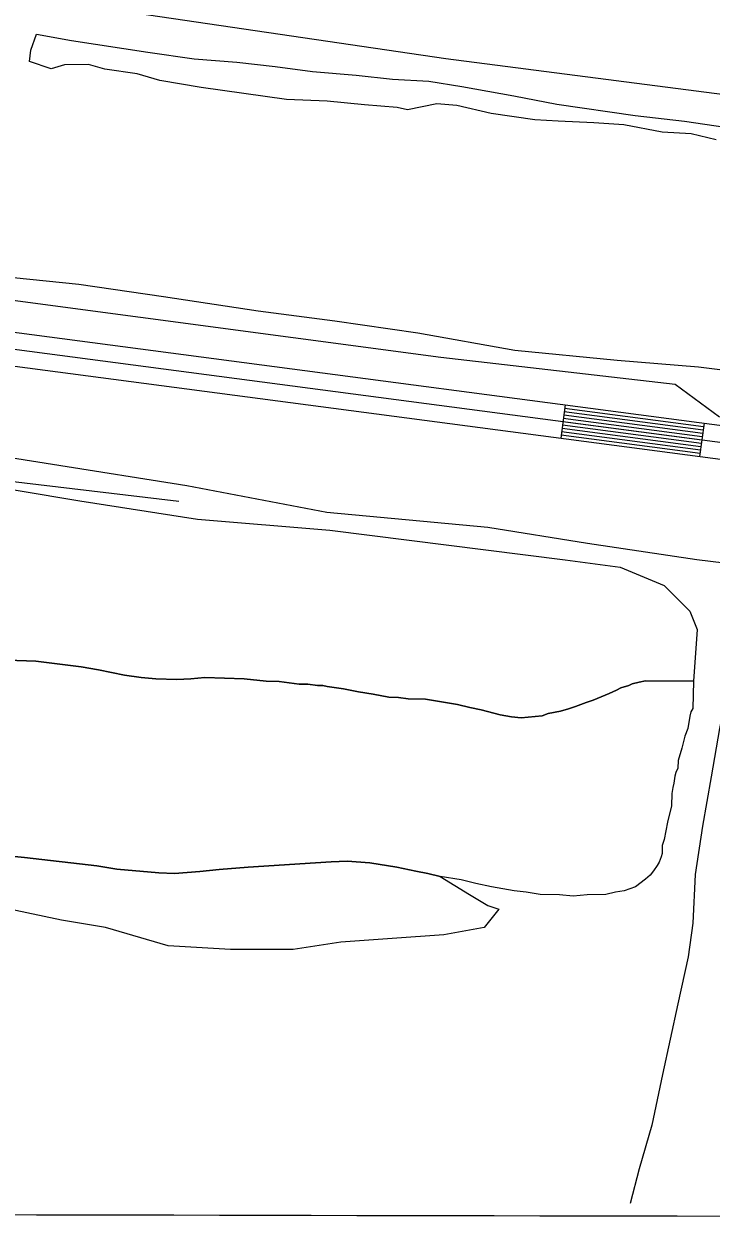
# Model space of a CAD drawing. Extents: x 3161615 to 3199515, y 867541 to 892976.
# Drawn here: x 3195407 to 3196020, y 885046 to 886110 of the extents above; entities that cross this region are included whole.
import ezdxf

# ---------------------------------------------------------------- set-up
doc = ezdxf.new("R2010")
doc.units = 0
for name, color, linetype in [('V-GRID-MAJR', 7, 'Continuous'), ('V-LEVE-TOET', 7, 'Continuous'), ('V-ROAD-CNTR', 7, 'Continuous'), ('V-SITE-VEGE', 7, 'Continuous'), ('V-TOPO-SHOR', 7, 'Continuous')]:
    doc.layers.add(name, color=color, linetype=linetype)

msp = doc.modelspace()

# ---------------------------------------------------------------- linework, layer by layer
at = {"layer": 'V-GRID-MAJR'}
msp.add_spline([(3165858.044, 885132.7980000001), (3171084.176, 885116.4550000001), (3176310.311, 885100.872), (3181536.449, 885086.049), (3186762.588, 885071.987), (3191988.73, 885058.685), (3197214.873, 885046.142), (3197214.874, 885046.142)], degree=3, dxfattribs=at)
at = {"layer": 'V-LEVE-TOET'}
for points in [[(3195383.029000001, 885885.3779999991), (3195456.138000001, 885877.7329999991), (3195531.763000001, 885866.888999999), (3195616.048000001, 885854.2179999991), (3195684.525000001, 885845.300999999), (3195758.632000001, 885834.535999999), (3195845.076000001, 885819.1109999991), (3195936.390000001, 885810.2239999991), (3196008.957000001, 885804.182999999), (3196080.467000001, 885795.2799999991)], [(3197215.9925056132, 885526.8091857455), (3197163.5190000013, 885527.0519999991), (3197052.069000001, 885526.6279999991), (3196960.290000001, 885533.1889999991), (3196865.048000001, 885542.1599999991), (3196785.872000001, 885551.878999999), (3196665.400000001, 885561.0979999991), (3196552.865000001, 885573.454999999), (3196465.216000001, 885584.7009999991), (3196398.132000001, 885595.329999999), (3196326.038000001, 885605.5959999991), (3196224.552000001, 885620.761999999), (3196165.594000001, 885630.040999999), (3196118.746000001, 885635.564999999), (3196067.331000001, 885628.621999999), (3196046.595000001, 885628.7159999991), (3196031.735000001, 885629.1769999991), (3196007.4820000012, 885632.0299999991), (3195909.973000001, 885646.5199999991), (3195820.930000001, 885661.0419999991), (3195677.287000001, 885674.3189999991), (3195552.441000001, 885698.2069999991), (3195312.635000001, 885736.0009999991)]]:
    msp.add_lwpolyline(points, dxfattribs=at)
at = {"layer": 'V-ROAD-CNTR'}
for p, q in [((3195889.921183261, 885770.2484318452), (3195886.008191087, 885740.504491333)), ((3196013.8529353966, 885753.944464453), (3196009.9399432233, 885724.2005239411))]:
    msp.add_line(p, q, dxfattribs=at)
for points in [[(3193981.327000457, 886021.4179295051), (3194473.103016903, 885957.1190581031), (3195375.595211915, 885837.9112965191), (3196183.186596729, 885731.667509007), (3196672.4696181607, 885672.3776275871), (3196956.966049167, 885648.4986753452), (3197214.1465348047, 885637.413697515)], [(3193979.4270042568, 886006.537959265), (3194471.1490208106, 885942.247087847), (3195373.6352158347, 885823.0403262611), (3196181.3056004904, 885716.7855387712), (3196670.939621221, 885657.4536574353), (3196956.0150510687, 885633.5257052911), (3197214.111534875, 885622.4017275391)], [(3193976.649009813, 885991.774988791), (3194469.195024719, 885927.3751175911), (3195371.6752197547, 885808.169356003), (3196179.424604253, 885701.9035685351), (3196669.409624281, 885642.5296872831), (3196955.064052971, 885618.5527352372), (3197214.0765349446, 885607.3897575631)], [(3195888.357186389, 885758.350455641), (3196012.2889385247, 885742.0464882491)], [(3195888.749185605, 885761.325449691), (3196012.680937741, 885745.0214822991)], [(3195889.140184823, 885764.299443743), (3196013.071936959, 885747.995476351)], [(3195889.531184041, 885767.2734377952), (3196013.462936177, 885750.9694704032)], [(3195887.183188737, 885749.4274734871), (3196011.114940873, 885733.1235060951)], [(3195887.575187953, 885752.4024675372), (3196011.5069400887, 885736.0985001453)], [(3195887.966187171, 885755.3764615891), (3196011.8979393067, 885739.0724941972)], [(3195886.401190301, 885743.479485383), (3196010.332942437, 885727.1755179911)], [(3195886.792189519, 885746.4534794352), (3196010.723941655, 885730.149512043)], [(3196064.853000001, 885734.765999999), (3196057.699000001, 885702.589999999), (3196054.332000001, 885671.557999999), (3196051.881000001, 885628.7679999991), (3196043.077000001, 885583.9489999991), (3196039.202000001, 885549.0819999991), (3196033.760000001, 885513.685999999), (3196027.608000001, 885481.685999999), (3196020.190000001, 885438.790999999), (3196012.516000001, 885394.672999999)], [(3196012.516000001, 885394.672999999), (3196005.797000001, 885351.6039999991), (3196003.958000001, 885308.2059999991), (3195999.628000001, 885278.3039999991), (3195990.377000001, 885236.2699999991), (3195976.764000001, 885173.224999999), (3195967.264000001, 885128.2279999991), (3195955.912000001, 885089.3239999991), (3195948.012000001, 885058.2769999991)]]:
    msp.add_lwpolyline(points, dxfattribs=at)
at = {"layer": 'V-SITE-VEGE'}
for points in [[(3195181.907000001, 885730.6209999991), (3195457.224000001, 885684.714999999), (3195562.106000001, 885668.3189999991), (3195680.099000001, 885658.479999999), (3195889.866000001, 885632.2429999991), (3195939.032000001, 885625.6869999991), (3195978.360000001, 885609.290999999), (3196001.304000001, 885586.336999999), (3196007.8570000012, 885569.9409999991), (3196004.511000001, 885523.8259999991)], [(3196004.511000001, 885523.8259999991), (3195961.640000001, 885524.3649999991), (3195956.139000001, 885522.9739999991), (3195949.860000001, 885521.6079999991), (3195946.696000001, 885520.1479999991), (3195939.612000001, 885518.023999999), (3195935.645000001, 885515.807999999), (3195929.316000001, 885512.883999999), (3195915.103000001, 885507.0839999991), (3195908.799000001, 885504.9369999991), (3195899.329000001, 885501.3309999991), (3195893.026000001, 885499.185999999), (3195885.944000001, 885497.064999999), (3195874.964000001, 885495.0639999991), (3195869.441000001, 885492.890999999), (3195850.673000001, 885491.131999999), (3195842.127000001, 885492.1739999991), (3195832.047000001, 885494.045999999), (3195815.028000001, 885498.4679999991), (3195804.949000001, 885500.336999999), (3195794.116000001, 885503.0099999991), (3195765.4110000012, 885507.7919999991), (3195749.832000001, 885508.270999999), (3195741.285000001, 885509.3159999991), (3195732.716000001, 885509.577999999), (3195718.766000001, 885512.3489999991), (3195705.570000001, 885514.312999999), (3195692.400000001, 885517.0569999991), (3195677.646000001, 885519.072999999), (3195673.773000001, 885519.971999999), (3195669.099000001, 885520.1149999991), (3195660.555000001, 885521.1569999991), (3195652.765000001, 885521.3969999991), (3195634.896000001, 885523.5059999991), (3195623.210000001, 885523.866999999), (3195603.783000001, 885526.025999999), (3195568.727000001, 885527.1029999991), (3195556.214000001, 885525.9289999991), (3195543.725000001, 885525.533999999), (3195525.029000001, 885526.108999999), (3195511.809000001, 885527.2949999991), (3195497.057000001, 885529.307999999), (3195473.806000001, 885533.9249999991), (3195458.299000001, 885536.7409999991), (3195417.908000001, 885541.8809999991), (3195358.703000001, 885543.7059999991)], [(3195386.852000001, 885368.9519999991), (3195407.838000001, 885366.7459999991), (3195472.330000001, 885359.3039999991), (3195490.176000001, 885356.4139999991), (3195527.497000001, 885352.9269999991), (3195541.517000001, 885352.493999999), (3195564.182000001, 885354.138999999), (3195581.3940000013, 885355.944999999), (3195607.197000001, 885358.2719999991)], [(3195607.197000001, 885358.2719999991), (3195667.348000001, 885361.8759999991), (3195681.418000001, 885363.0049999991), (3195695.4650000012, 885363.3509999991), (3195715.696000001, 885361.9519999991), (3195739.7490000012, 885358.089999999), (3195756.793000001, 885354.4459999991), (3195767.649000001, 885352.5519999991), (3195778.483000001, 885349.878999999), (3195804.646000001, 885333.834999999), (3195821.034000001, 885323.998999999), (3195830.869000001, 885320.719999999), (3195817.758000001, 885304.322999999), (3195781.705000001, 885297.765999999), (3195735.817000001, 885294.484999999), (3195689.932000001, 885291.2059999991), (3195647.323000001, 885284.6479999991), (3195591.603000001, 885284.6479999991), (3195535.887000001, 885287.9269999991), (3195480.165000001, 885304.322999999), (3195440.836000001, 885310.8809999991), (3195378.562000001, 885323.998999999)]]:
    msp.add_lwpolyline(points, dxfattribs=at)
at = {"layer": 'V-TOPO-SHOR'}
for points in [[(3195423.217561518, 886132.2389489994), (3195783.433905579, 886078.9907994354), (3196453.470861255, 885992.4537589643), (3196867.746295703, 885940.8580367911), (3197218.9735380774, 885894.8419981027)], [(3196024.755000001, 886006.559999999), (3196002.518000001, 886011.792999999), (3195976.373000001, 886013.346999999), (3195942.454000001, 886019.7529999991), (3195915.437000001, 886021.741999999), (3195883.716000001, 886023.1039999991), (3195862.799000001, 886024.3309999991), (3195824.004000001, 886030.1079999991), (3195793.483000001, 886037.136999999), (3195775.528000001, 886038.461999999), (3195749.234000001, 886033.2209999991), (3195740.077000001, 886035.2769999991), (3195710.967000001, 886037.6059999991), (3195677.584000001, 886040.8759999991), (3195641.331000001, 886042.567999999), (3195565.313000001, 886053.258999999), (3195528.433000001, 886059.3899999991), (3195508.194000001, 886065.5009999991), (3195479.3400000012, 886069.660999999), (3195464.773000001, 886073.613999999), (3195443.3400000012, 886073.3579999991), (3195431.679000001, 886069.8269999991), (3195412.311000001, 886076.3759999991), (3195413.317000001, 886086.486999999), (3195418.578000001, 886100.6229999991), (3195449.791000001, 886095.1649999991), (3195517.793000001, 886084.7939999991), (3195559.116000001, 886078.763999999), (3195597.290000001, 886075.859999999), (3195631.461000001, 886071.8069999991), (3195664.588000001, 886067.4899999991), (3195703.721000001, 886064.241999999), (3195736.061000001, 886060.530999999), (3195768.481000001, 886058.736999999), (3195797.773000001, 886054.1429999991), (3195844.158000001, 886045.692999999), (3195882.612000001, 886038.432999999), (3195952.530000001, 886028.155999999), (3195996.290000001, 886023.0959999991), (3196032.556000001, 886017.829999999)], [(3193698.133021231, 885965.5173815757), (3194204.2125777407, 885893.3105862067), (3194285.5631913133, 885864.7624710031), (3194356.2632950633, 885825.6225482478), (3195545.4515032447, 885684.2601581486)], [(3196027.597889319, 885759.3943708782), (3195988.0378751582, 885788.3327728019), (3195779.0933750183, 885812.3338093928), (3195379.2373494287, 885865.6915015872)], [(3195358.703000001, 885543.7059999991), (3195417.908000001, 885541.8809999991), (3195458.299000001, 885536.7409999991), (3195473.806000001, 885533.9249999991), (3195497.057000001, 885529.307999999), (3195511.809000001, 885527.2949999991), (3195525.029000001, 885526.108999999), (3195543.725000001, 885525.533999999), (3195556.214000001, 885525.9289999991), (3195568.727000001, 885527.1029999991), (3195603.783000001, 885526.0229999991), (3195623.210000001, 885523.866999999), (3195634.896000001, 885523.5059999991), (3195652.765000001, 885521.3969999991), (3195660.555000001, 885521.1569999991), (3195669.099000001, 885520.1149999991), (3195673.773000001, 885519.971999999), (3195677.646000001, 885519.072999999), (3195692.400000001, 885517.0569999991), (3195705.570000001, 885514.312999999), (3195718.766000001, 885512.3489999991), (3195732.716000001, 885509.577999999), (3195741.285000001, 885509.3159999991), (3195749.832000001, 885508.270999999), (3195765.4110000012, 885507.7919999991), (3195794.116000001, 885503.0099999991), (3195804.949000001, 885500.336999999), (3195815.028000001, 885498.4679999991), (3195832.047000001, 885494.045999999), (3195842.127000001, 885492.1739999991), (3195850.671000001, 885491.131999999), (3195869.441000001, 885492.8929999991), (3195874.964000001, 885495.0639999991), (3195885.944000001, 885497.064999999), (3195893.026000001, 885499.185999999), (3195899.329000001, 885501.3309999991), (3195908.799000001, 885504.9369999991), (3195915.103000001, 885507.0839999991), (3195929.316000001, 885512.883999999), (3195935.645000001, 885515.807999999), (3195939.612000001, 885518.023999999), (3195946.696000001, 885520.1479999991), (3195949.860000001, 885521.6079999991), (3195956.139000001, 885522.9739999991), (3195961.640000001, 885524.3649999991), (3196004.511000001, 885523.8259999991), (3196003.767000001, 885499.675999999), (3196002.112000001, 885496.6079999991), (3196001.213000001, 885492.734999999), (3195999.319000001, 885481.878999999), (3195996.767000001, 885474.937999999), (3195994.095000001, 885464.1039999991), (3195990.6440000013, 885453.2949999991), (3195990.427000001, 885446.2829999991), (3195988.7490000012, 885442.435999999), (3195987.875000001, 885439.3439999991), (3195986.904000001, 885433.135999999), (3195986.005000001, 885429.263999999), (3195985.059000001, 885423.8339999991), (3195984.723000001, 885412.9289999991), (3195981.149000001, 885398.2239999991), (3195978.333000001, 885382.714999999), (3195976.609000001, 885377.309999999), (3195976.392000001, 885370.2999999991), (3195975.517000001, 885367.2069999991), (3195973.815000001, 885362.5809999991), (3195972.160000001, 885359.5129999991), (3195968.900000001, 885354.9339999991), (3195965.664000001, 885351.1349999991), (3195961.650000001, 885347.359999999), (3195952.864000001, 885340.611999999), (3195942.618000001, 885337.0299999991), (3195934.780000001, 885335.7109999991), (3195926.138000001, 885333.635999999), (3195909.756000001, 885333.361999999), (3195897.243000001, 885332.187999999), (3195884.801000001, 885333.349999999), (3195867.663000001, 885333.8779999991), (3195855.248000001, 885335.819999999), (3195844.365000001, 885336.9339999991), (3195824.207000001, 885340.672999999), (3195810.256000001, 885343.4419999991), (3195797.110000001, 885346.966999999), (3195778.483000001, 885349.878999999), (3195767.649000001, 885352.5519999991), (3195756.793000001, 885354.4459999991), (3195739.7490000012, 885358.089999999), (3195715.696000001, 885361.949999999), (3195695.4650000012, 885363.3509999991), (3195681.418000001, 885363.0049999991), (3195667.348000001, 885361.8759999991), (3195607.197000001, 885358.2719999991)], [(3195607.197000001, 885358.2719999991), (3195581.392000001, 885355.944999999), (3195564.182000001, 885354.136999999), (3195541.517000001, 885352.493999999), (3195527.497000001, 885352.9269999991), (3195490.176000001, 885356.4139999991), (3195472.330000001, 885359.3039999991), (3195407.838000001, 885366.7459999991), (3195386.852000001, 885368.9519999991)]]:
    msp.add_lwpolyline(points, dxfattribs=at)

doc.saveas('drawing.dxf')
